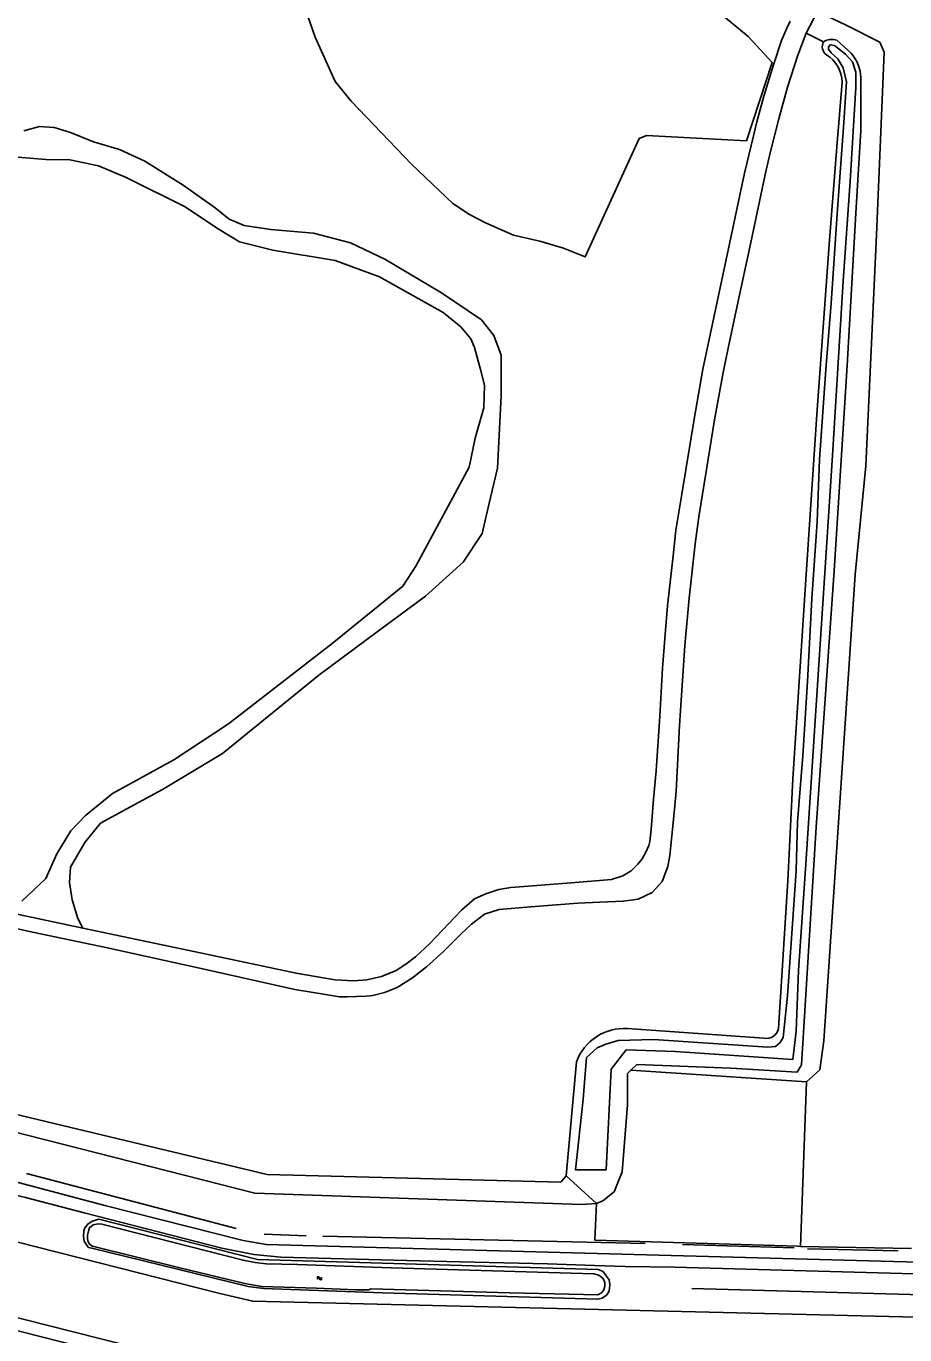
# Model space of a CAD drawing. Extents: x 130998 to 133001, y 398999 to 403002.
# Drawn here: x 132138.6 to 132395, y 401151.4 to 401533.7 of the extents above; entities that cross this region are included whole.
import ezdxf

# ---------------------------------------------------------------- set-up
doc = ezdxf.new("R2010")
doc.units = 0
for name, color, linetype in [('gg-afsc-hekwerk', 7, 'Continuous'), ('gg-knt-bronhoudergrens', 7, 'Continuous'), ('gg-knt-verharding', 7, 'Continuous'), ('gg-kntw-bovenkant insteek waterloop', 7, 'Continuous'), ('gg-kntw-midden sloot', 7, 'Continuous'), ('gg-kntw-waterlijn', 7, 'Continuous'), ('gt-grn-vlakafsluiter', 7, 'Continuous'), ('gt-symb-watersymbool', 7, 'Continuous'), ('gx-grn-maaiveld', 7, 'Continuous')]:
    doc.layers.add(name, color=color, linetype=linetype)

# ---------------------------------------------------------------- blocks, each defined once
blk = doc.blocks.new('gt0-WA')
at = {"layer": 'gt-symb-watersymbool'}
for centre, start, end in [((-0.32, 0.02), 28.0725, 151.9275), ((0.43, 0.42), 208.0725, 331.9275), ((-0.32, -0.43), 28.0725, 151.9275), ((0.43, -0.03), 208.0725, 331.9275)]:
    blk.add_arc(centre, 0.425, start, end, dxfattribs=at)

msp = doc.modelspace()

# ---------------------------------------------------------------- linework, layer by layer
at = {"layer": 'gg-afsc-hekwerk'}
msp.add_line((132195.12, 401163.52), (132000, 401212.94), dxfattribs=at)
msp.add_line((132195.12, 401163.52), (132000, 401212.94), dxfattribs=at)
msp.add_lwpolyline([(132568.1, 401152.49), (132204.68, 401161.24), (132195.12, 401163.52)], dxfattribs=at)
msp.add_lwpolyline([(132568.1, 401152.49), (132204.68, 401161.24), (132195.12, 401163.52)], dxfattribs=at)
at = {"layer": 'gg-knt-bronhoudergrens'}
for p, q in [((132315.05, 401228.72), (132366.37, 401225.38)), ((132366.37, 401225.38), (132364.62, 401177.28)), ((132304.58, 401179.08), (132305.06, 401189.78)), ((132397.02, 401176.7), (132364.62, 401177.28))]:
    msp.add_line(p, q, dxfattribs=at)
for points in [[(132366.37, 401225.38), (132370.2, 401228.82), (132371.39, 401237.29), (132380.52, 401373.55), (132383.7, 401405.3), (132386.74, 401472.77), (132388.99, 401526.08), (132387.8, 401528.99), (132378.14, 401533.89), (132369.52, 401537.97)], [(132364.62, 401177.28), (132363.68, 401177.3), (132304.58, 401179.08)]]:
    msp.add_lwpolyline(points, dxfattribs=at)
at = {"layer": 'gg-knt-verharding'}
for p, q in [((132000, 401190.85), (132194.73, 401141.61)), ((132191.63, 401138.57), (132000, 401187.05))]:
    msp.add_line(p, q, dxfattribs=at)
at = {"layer": 'gg-kntw-bovenkant insteek waterloop'}
for p, q in [((132375.19, 401529.62), (132379.39, 401525.8)), ((132314.1, 401240.9), (132353.93, 401238.09)), ((132296.15, 401197.89), (132299.22, 401231.18))]:
    msp.add_line(p, q, dxfattribs=at)
for points in [[(132358.17, 401240.92), (132360.91, 401284.02), (132362.38, 401313.84), (132366.21, 401373.57), (132369.37, 401420.24), (132372.98, 401469.93), (132375.17, 401498.46), (132376.77, 401517.36)], [(132382.24, 401518.67), (132382.24, 401503.25), (132380.75, 401479.13), (132378.18, 401434.61), (132374.42, 401374.58), (132369.15, 401299.76), (132365.95, 401247.69), (132364.91, 401230.28)], [(132009.79, 401243.62), (132013.06, 401248.34), (132080.21, 401229.61), (132103.55, 401217.89), (132125.93, 401218.12), (132208.91, 401198.32), (132294.59, 401196.02), (132296.15, 401197.89)], [(132305.06, 401189.78), (132300.7, 401189.53), (132205.28, 401192.8), (132123.46, 401213.64), (132100.4, 401214.01), (132078.97, 401226.36), (132009.79, 401243.62)], [(132305.06, 401189.78), (132306.9, 401190.6), (132310.19, 401193.22), (132312.54, 401199.04), (132314.07, 401218.67), (132314.07, 401227.76), (132315.05, 401228.72)], [(132315.05, 401228.72), (132316.79, 401230.4), (132344.3, 401229.29), (132363.66, 401228.19), (132364.91, 401230.28)], [(132306.71, 401162.15), (132305.42, 401161.87), (132242.53, 401163.72), (132207.86, 401164.99), (132203.37, 401165.52), (132157.75, 401176.76), (132156.77, 401176.98), (132156.14, 401177.71), (132155.53, 401178.78), (132155.26, 401180.18), (132155.4, 401181.86), (132155.73, 401182.73), (132156.53, 401183.77), (132157.87, 401184.65), (132159.75, 401185.19), (132206.13, 401173.47), (132305.51, 401170.54), (132306.99, 401169.96), (132307.86, 401168.7), (132308.7, 401167.48), (132308.9, 401166.17), (132308.87, 401164.98), (132308.62, 401164), (132307.97, 401163.06), (132306.71, 401162.15)]]:
    msp.add_lwpolyline(points, dxfattribs=at)
for centre, radius, start, end in [((132373.81, 401527.71), 2.86, 149.6934, 234.3592), ((132373.75, 401525.39), 4.47, 71.2709, 122.6936), ((132366.9, 401517), 9.88, 2.0633, 57.9499), ((132369.99, 401517.9), 12.28, 3.5991, 40.0535), ((132313.1, 401226.17), 14.76, 86.1192, 160.1542), ((132354.64, 401241.63), 3.61, 258.7256, 348.5173)]:
    msp.add_arc(centre, radius, start, end, dxfattribs=at)
at = {"layer": 'gg-kntw-midden sloot'}
for p, q in [((132138.61, 401198.53), (132199.88, 401182.49)), ((132207.99, 401180.84), (132220.33, 401180.37)), ((132225.14, 401180.25), (132319.26, 401178.14)), ((132330.18, 401177.79), (132362.73, 401176.85)), ((132366.61, 401176.61), (132393.07, 401175.99)), ((132332.84, 401164.99), (132493.11, 401160.62))]:
    msp.add_line(p, q, dxfattribs=at)
at = {"layer": 'gg-kntw-waterlijn'}
for points in [[(132373.55, 401525.88), (132372.73, 401526.95), (132372.73, 401527.68), (132373.21, 401528.29), (132374.5, 401528.03), (132377.74, 401525.54), (132379.76, 401523.25), (132380.73, 401520.25), (132380.73, 401515.79), (132379.08, 401488.43), (132377.02, 401459.26), (132373.93, 401408.31), (132369.1, 401333.78), (132366.19, 401288.89), (132364.01, 401257.89), (132363.37, 401240.13), (132362.32, 401231.85), (132328, 401234.19), (132313.72, 401234.74), (132309.35, 401229.09), (132307.89, 401199.65), (132298.89, 401199.65), (132301.18, 401220.3), (132302.17, 401232.43), (132305.23, 401235.23), (132307.74, 401236.36), (132311.39, 401237.45), (132321.67, 401237.73), (132355.05, 401235.45), (132357.33, 401235.64), (132358.65, 401236.85), (132359.56, 401238.25), (132360.82, 401250.49), (132363.33, 401286.98), (132363.74, 401301.3), (132365.28, 401320.55), (132366.65, 401342.29), (132367.89, 401366.55), (132369.5, 401388.95), (132370.16, 401407.09), (132372.03, 401433.4), (132373.57, 401452.84), (132375.35, 401480.21), (132377.27, 401505.59), (132378.07, 401517.47), (132377.05, 401521.52), (132375.45, 401524.15), (132373.55, 401525.88)], [(132156.77, 401181.77), (132157.07, 401182.71), (132158.14, 401183.62), (132159.61, 401183.82), (132160.67, 401183.78), (132201.88, 401173.25), (132205.45, 401172.6), (132208.65, 401172.22), (132217.78, 401172), (132245.09, 401171.01), (132304.31, 401169.23), (132305.74, 401168.84), (132306.99, 401167.86), (132307.46, 401166.77), (132307.45, 401165.67), (132307.19, 401164.61), (132306.5, 401163.72), (132305.4, 401163.12), (132301.3, 401163.18), (132279.72, 401163.68), (132239.26, 401164.88), (132238.52, 401164.55), (132234.84, 401164.62), (132223.3, 401165.09), (132207.31, 401165.54), (132202.35, 401166.41), (132183.38, 401170.97), (132157.95, 401177.33), (132157.18, 401177.81), (132156.64, 401178.57), (132156.46, 401179.44), (132156.47, 401180.6), (132156.77, 401181.77)]]:
    msp.add_lwpolyline(points, dxfattribs=at)
at = {"layer": 'gt-grn-vlakafsluiter'}
for p, q in [((132371.34, 401529.15), (132366.21, 401531.63)), ((132296.15, 401197.89), (132305.06, 401189.78))]:
    msp.add_line(p, q, dxfattribs=at)
at = {"layer": 'gx-grn-maaiveld'}
for p, q in [((132369.52, 401537.97), (132366.21, 401531.63)), ((132129.71, 401275.66), (132155.09, 401270.27))]:
    msp.add_line(p, q, dxfattribs=at)
for points in [[(132209.19, 401569.94), (132222.91, 401530.51), (132228.75, 401517.52)], [(132155.09, 401270.27), (132189.86, 401262.9), (132217.33, 401257.07), (132228.64, 401255.16), (132234.13, 401254.89), (132238.05, 401255.14), (132242.24, 401256.13), (132246.55, 401257.86), (132249.42, 401259.67), (132252.21, 401261.87), (132256.37, 401265.8), (132265.63, 401275.49), (132269.45, 401278.81), (132272.79, 401280.29), (132276.58, 401281.56), (132280.04, 401282.12), (132297.7, 401283.49), (132309.44, 401284.41), (132312.74, 401285.53), (132315.14, 401287), (132317.14, 401288.95), (132318.4, 401290.52), (132319.48, 401292.45), (132320.28, 401294.34), (132320.57, 401295.58), (132321.01, 401299.05), (132321.68, 401307.88), (132322.46, 401316.2), (132323.49, 401332.12), (132324.29, 401346.14), (132325.07, 401356), (132325.73, 401364.37), (132327.45, 401378.97), (132328.23, 401386.49), (132329.94, 401396.98), (132333.54, 401418.96), (132336.13, 401433.51), (132338.36, 401444.02), (132344.87, 401474.72), (132348.27, 401490.74), (132350.85, 401501.63), (132351.84, 401505.81), (132353.88, 401513.27), (132356.68, 401522.43), (132359.01, 401529.56), (132360.63, 401533.11), (132361.57, 401535.21)], [(132228.75, 401517.52), (132233.44, 401511.83), (132251.04, 401493.39), (132263.11, 401481.93), (132267.95, 401478.71), (132272.49, 401476.32), (132280.79, 401472.71), (132288.55, 401470.94), (132295.39, 401468.87), (132301.77, 401466.33), (132317.52, 401500.92), (132319.6, 401501.76), (132348.81, 401500.23), (132356.34, 401523.13), (132349.31, 401530.74), (132342.62, 401536.2)], [(132366.21, 401531.63), (132363.82, 401525.28), (132360.78, 401515.92), (132358.3, 401506.66), (132355.86, 401497.11), (132354.51, 401491.27), (132350.1, 401470.56), (132346.15, 401452), (132343.52, 401439.62), (132342.01, 401432.55), (132339.51, 401418.76), (132337.11, 401404.19), (132334.95, 401390.38), (132333.86, 401382.54), (132332.07, 401366.62), (132330.86, 401352.84), (132329.26, 401329.48), (132328.3, 401310.25), (132327.58, 401302.95)], [(132137.87, 401503.16), (132142.48, 401504.39), (132146.75, 401504.14), (132151.52, 401502.64), (132158.25, 401499.95), (132165.81, 401497.68), (132173.16, 401494.27), (132184.4, 401487.3), (132193.74, 401480.64), (132197.84, 401477.35), (132202.2, 401475.5), (132209.94, 401474.28), (132222.43, 401473.28), (132233.23, 401470.39), (132243.29, 401465.64), (132259.83, 401455.78), (132271.47, 401447.9), (132275.12, 401443.4), (132277.23, 401437.62), (132277.26, 401425.76), (132276.11, 401404.62), (132274.1, 401396.02), (132271.64, 401385.49), (132266.11, 401377.18), (132255.13, 401367.23), (132241.42, 401357.04), (132224.02, 401344.12), (132195.88, 401321.3), (132178.39, 401310.73), (132169.05, 401305.67), (132160.3, 401300.93), (132155.7, 401295.21), (132151.49, 401288.01), (132151.21, 401283.54), (132151.94, 401278.48), (132153.65, 401273.07), (132155.09, 401270.27)], [(132137.31, 401278.11), (132144.32, 401284.76), (132147.49, 401291.96), (132151.58, 401298.67), (132155.91, 401303.19), (132163.77, 401309.55), (132181.64, 401319.38), (132197.61, 401329.93), (132227.89, 401353.41), (132248.51, 401370.11), (132252.34, 401375.93), (132267.89, 401404.88), (132269.59, 401413.39), (132272.15, 401422.18), (132272.34, 401428.89), (132271.14, 401433.46), (132269.47, 401439.81), (132268.32, 401442.34), (132265.49, 401445.84), (132260.28, 401450.06), (132241.74, 401460.49), (132228.75, 401465.3), (132210.58, 401468.31), (132200.79, 401470.68), (132194.87, 401474.29), (132184.81, 401480.99), (132167.8, 401489.49), (132159.64, 401492.92), (132151.28, 401494.66), (132144.34, 401494.76), (132126.83, 401496.2)], [(132327.58, 401302.95), (132326.45, 401291.5), (132325.89, 401288.23), (132324.23, 401283.89), (132321.25, 401280.69), (132317.23, 401278.72), (132312.86, 401278.08), (132306.02, 401277.78), (132299.6, 401277.5), (132285.86, 401276.43), (132276.6, 401275.71), (132272.35, 401274.29), (132268.57, 401271.43), (132265.55, 401268.6), (132260.42, 401263.45), (132255.44, 401258.98), (132251.33, 401255.68), (132246.89, 401252.94), (132243.17, 401251.42), (132240.16, 401250.67), (132238.94, 401250.51), (132237.73, 401250.35), (132232.27, 401250.14), (132230.01, 401250.21), (132225.96, 401250.86), (132217.03, 401252.3), (132190.51, 401258.21), (132161.77, 401264.6), (132140.86, 401268.97), (132120.06, 401273.59)], [(132525.76, 401169.78), (132489.28, 401170.49), (132424.2, 401171.96), (132301.68, 401175.26), (132208.66, 401177.83), (132201.95, 401178.99), (132161.53, 401189.18), (132133.28, 401196.68), (132135.16, 401203.86), (132124.57, 401206.55), (132123.73, 401203.06), (132094.4, 401204.56), (132093.81, 401201.98), (132091.3, 401202.26)], [(132090.72, 401198.56), (132090.57, 401197.67), (132092.83, 401197.17), (132091.55, 401190.88), (132118.33, 401184.03), (132132.3, 401192.14), (132134.25, 401192.52), (132138.4, 401191.58), (132155.5, 401187.04), (132195.69, 401176.78), (132205.03, 401174.94), (132212.87, 401174.17), (132249.58, 401173.2), (132265.26, 401172.75), (132290.79, 401172.17), (132304.46, 401171.67), (132313.46, 401171.38), (132327.8, 401171.24), (132366.27, 401170.11), (132443.39, 401168.02), (132514.49, 401166.07), (132519.19, 401164.48), (132522.97, 401163.45), (132526.74, 401163.24)]]:
    msp.add_lwpolyline(points, dxfattribs=at)

# ---------------------------------------------------------------- block references
at = {"layer": 'gt-symb-watersymbool'}
msp.add_blockref('gt0-WA', (132224.14, 401167.97), dxfattribs=at)

doc.saveas('drawing.dxf')
